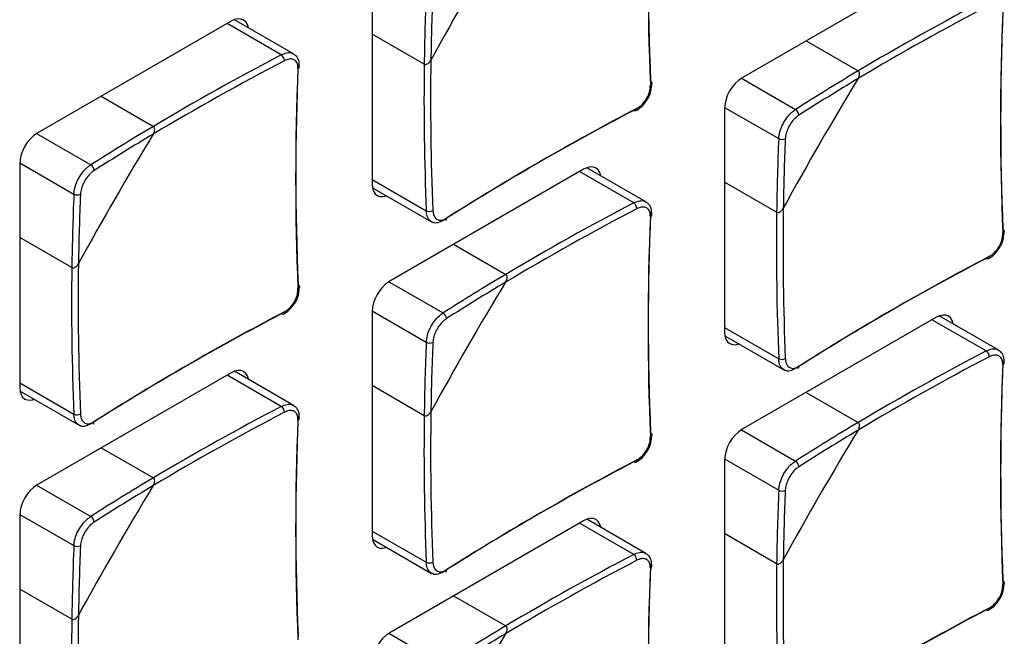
# Model space of a CAD drawing. Header units: millimetres. Extents: x 7146 to 9108, y -1574 to -663.
# Tile 278 of 289: x 8704 to 8747, y -1066 to -1039. Entities that reach past the tile are written whole.
import ezdxf

# ---------------------------------------------------------------- set-up
doc = ezdxf.new("R2010")
doc.units = ezdxf.units.MM
doc.header["$LTSCALE"] = 3

msp = doc.modelspace()

# ---------------------------------------------------------------- linework, layer by layer
at = {"linetype": 'Continuous', "lineweight": 30}
for p, q in [((8719.249, -1036.032), (8719.249, -1045.913)), ((8744.139, -1036.28), (8735.583, -1041.219)), ((8713.026, -1038.726), (8704.47, -1043.666)), ((8715.778, -1040.164), (8713.17, -1038.659)), ((8715.241, -1040.209), (8712.849, -1038.828)), ((8721.549, -1040.619), (8719.249, -1039.291)), ((8738.405, -1039.59), (8740.705, -1040.918)), ((8735.548, -1041.24), (8737.939, -1042.62)), ((8707.292, -1042.037), (8709.592, -1043.365)), ((8734.805, -1042.566), (8734.805, -1052.446)), ((8734.806, -1042.526), (8737.197, -1043.906)), ((8704.436, -1043.687), (8706.827, -1045.067)), ((8703.692, -1045.013), (8703.692, -1054.893)), ((8703.693, -1044.973), (8706.084, -1046.353)), ((8728.583, -1045.26), (8720.027, -1050.199)), ((8731.334, -1046.698), (8728.727, -1045.193)), ((8730.798, -1046.743), (8728.406, -1045.362)), ((8719.249, -1045.708), (8721.641, -1047.089)), ((8719.262, -1046.071), (8721.87, -1047.577)), ((8737.105, -1047.152), (8734.805, -1045.825)), ((8705.993, -1049.599), (8703.692, -1048.271)), ((8722.848, -1048.571), (8725.149, -1049.898)), ((8719.992, -1050.22), (8722.383, -1051.601)), ((8719.249, -1051.547), (8719.249, -1061.427)), ((8719.25, -1051.506), (8721.641, -1052.887)), ((8746.89, -1053.232), (8744.283, -1051.726)), ((8744.139, -1051.794), (8735.583, -1056.733)), ((8746.354, -1053.277), (8743.962, -1051.896)), ((8734.805, -1052.242), (8737.197, -1053.623)), ((8734.819, -1052.605), (8737.426, -1054.11)), ((8713.026, -1054.241), (8704.47, -1059.18)), ((8715.241, -1055.724), (8712.849, -1054.343)), ((8715.778, -1055.678), (8713.17, -1054.173)), ((8703.692, -1054.689), (8706.084, -1056.07)), ((8721.549, -1056.133), (8719.249, -1054.805)), ((8703.706, -1055.052), (8706.313, -1056.557)), ((8738.405, -1055.104), (8740.705, -1056.432)), ((8735.548, -1056.754), (8737.939, -1058.134)), ((8707.292, -1057.551), (8709.592, -1058.879)), ((8734.805, -1058.08), (8734.805, -1067.961)), ((8734.806, -1058.04), (8737.197, -1059.42)), ((8704.436, -1059.201), (8706.827, -1060.581)), ((8703.692, -1060.527), (8703.692, -1070.407)), ((8703.693, -1060.487), (8706.084, -1061.867)), ((8728.583, -1060.774), (8720.027, -1065.714)), ((8730.798, -1062.257), (8728.406, -1060.877)), ((8731.334, -1062.212), (8728.727, -1060.707)), ((8719.249, -1061.223), (8721.641, -1062.603)), ((8737.105, -1062.667), (8734.805, -1061.339)), ((8719.262, -1061.586), (8721.87, -1063.091)), ((8705.993, -1065.113), (8703.692, -1063.786)), ((8722.848, -1064.085), (8725.149, -1065.413)), ((8719.992, -1065.735), (8722.383, -1067.115))]:
    msp.add_line(p, q, dxfattribs=at)
at = {"linetype": 'Continuous', "lineweight": 30, "flags": 128}
for points in [[(8713.791, -1039.017), (8713.789, -1039.009), (8713.745, -1038.866), (8713.673, -1038.752), (8713.576, -1038.672), (8713.458, -1038.628), (8713.324, -1038.623), (8713.178, -1038.656), (8713.026, -1038.726)], [(8731.54, -1041.374), (8731.566, -1041.391), (8731.584, -1041.41), (8731.595, -1041.431), (8731.598, -1041.453), (8731.593, -1041.476), (8731.58, -1041.497), (8731.559, -1041.517), (8731.532, -1041.534)], [(8730.932, -1042.573), (8730.931, -1042.606), (8730.924, -1042.633), (8730.912, -1042.656), (8730.895, -1042.671), (8730.875, -1042.68), (8730.851, -1042.681), (8730.825, -1042.674), (8730.798, -1042.66)], [(8729.347, -1045.55), (8729.345, -1045.543), (8729.301, -1045.4), (8729.229, -1045.286), (8729.133, -1045.206), (8729.015, -1045.162), (8728.88, -1045.157), (8728.734, -1045.19), (8728.583, -1045.26)], [(8719.249, -1045.913), (8719.264, -1046.079), (8719.308, -1046.222), (8719.38, -1046.336), (8719.477, -1046.416), (8719.594, -1046.46), (8719.729, -1046.465), (8719.875, -1046.432), (8719.882, -1046.429)], [(8747.096, -1047.908), (8747.122, -1047.925), (8747.141, -1047.944), (8747.152, -1047.965), (8747.155, -1047.987), (8747.15, -1048.009), (8747.136, -1048.031), (8747.116, -1048.051), (8747.088, -1048.068)], [(8746.488, -1049.107), (8746.487, -1049.139), (8746.48, -1049.167), (8746.468, -1049.189), (8746.452, -1049.205), (8746.431, -1049.214), (8746.407, -1049.215), (8746.381, -1049.208), (8746.354, -1049.194)], [(8715.984, -1050.355), (8716.009, -1050.371), (8716.028, -1050.391), (8716.039, -1050.412), (8716.042, -1050.434), (8716.037, -1050.456), (8716.024, -1050.478), (8716.003, -1050.497), (8715.976, -1050.514)], [(8715.375, -1051.554), (8715.374, -1051.586), (8715.367, -1051.614), (8715.356, -1051.636), (8715.339, -1051.652), (8715.318, -1051.66), (8715.294, -1051.661), (8715.268, -1051.655), (8715.241, -1051.641)], [(8744.903, -1052.084), (8744.902, -1052.077), (8744.858, -1051.934), (8744.786, -1051.82), (8744.689, -1051.74), (8744.571, -1051.696), (8744.437, -1051.69), (8744.291, -1051.724), (8744.139, -1051.794)], [(8734.805, -1052.446), (8734.82, -1052.613), (8734.864, -1052.756), (8734.936, -1052.87), (8735.033, -1052.95), (8735.151, -1052.994), (8735.285, -1052.999), (8735.431, -1052.966), (8735.439, -1052.963)], [(8713.791, -1054.531), (8713.789, -1054.523), (8713.745, -1054.38), (8713.673, -1054.266), (8713.576, -1054.186), (8713.458, -1054.143), (8713.324, -1054.137), (8713.178, -1054.17), (8713.026, -1054.241)], [(8703.692, -1054.893), (8703.707, -1055.06), (8703.752, -1055.203), (8703.823, -1055.316), (8703.92, -1055.397), (8704.038, -1055.44), (8704.173, -1055.446), (8704.318, -1055.413), (8704.326, -1055.41)], [(8731.54, -1056.889), (8731.566, -1056.905), (8731.584, -1056.924), (8731.595, -1056.945), (8731.598, -1056.968), (8731.593, -1056.99), (8731.58, -1057.011), (8731.559, -1057.031), (8731.532, -1057.048)], [(8730.932, -1058.088), (8730.931, -1058.12), (8730.924, -1058.148), (8730.912, -1058.17), (8730.895, -1058.186), (8730.875, -1058.194), (8730.851, -1058.195), (8730.825, -1058.188), (8730.798, -1058.175)], [(8729.347, -1061.065), (8729.345, -1061.057), (8729.301, -1060.914), (8729.229, -1060.8), (8729.133, -1060.72), (8729.015, -1060.676), (8728.88, -1060.671), (8728.734, -1060.704), (8728.583, -1060.774)], [(8719.249, -1061.427), (8719.264, -1061.593), (8719.308, -1061.736), (8719.38, -1061.85), (8719.477, -1061.93), (8719.594, -1061.974), (8719.729, -1061.979), (8719.875, -1061.946), (8719.882, -1061.944)], [(8747.096, -1063.422), (8747.122, -1063.439), (8747.141, -1063.458), (8747.152, -1063.479), (8747.155, -1063.501), (8747.15, -1063.524), (8747.136, -1063.545), (8747.116, -1063.565), (8747.088, -1063.582)], [(8746.488, -1064.621), (8746.487, -1064.654), (8746.48, -1064.682), (8746.468, -1064.704), (8746.452, -1064.719), (8746.431, -1064.728), (8746.407, -1064.729), (8746.381, -1064.722), (8746.354, -1064.708)]]:
    msp.add_lwpolyline(points, dxfattribs=at)
at = {"linetype": 'Continuous', "lineweight": 30}
for centre, radius, start, end in [((8847.114, -1036.516), 115.676, 177.59286, 182.40714), ((8846.921, -1036.683), 115.491, 177.59292, 182.40708), ((8853.45, -1112.616), 150.099, 148.73984, 151.26016), ((8831.708, -1042.101), 110.169, 177.54023, 179.22929), ((8831.615, -1042.09), 109.785, 177.53902, 179.1407), ((8801.326, -1142.811), 118.562, 117.62308, 120.75044), ((8801.281, -1142.735), 118.184, 117.62124, 120.83758), ((8862.67, -1043.05), 115.676, 177.59286, 182.40714), ((8862.477, -1043.217), 115.491, 177.59292, 182.40708), ((8770.168, -1145.182), 118.184, 117.62124, 120.83758), ((8770.213, -1145.257), 118.562, 117.62308, 120.75044), ((8715.057, -1040.469), 0.319, 0.3703, 54.6426), ((8840.022, -1042.176), 118.193, 179.15972, 182.37608), ((8831.364, -1045.664), 115.491, 177.59292, 182.40708), ((8831.558, -1045.496), 115.676, 177.59286, 182.40714), ((8715.935, -1040.713), 0.109, 291.9784, 350.6139), ((8840.109, -1042.177), 118.57, 179.24686, 182.37425), ((8797.059, -1135.572), 110.16, 120.76803, 122.45709), ((8736.494, -1042.643), 1.69, 122.6054, 177.3948), ((8869.007, -1119.149), 150.099, 148.73984, 151.26016), ((8797.001, -1135.495), 109.774, 120.85661, 122.45831), ((8784.368, -1145.174), 115.667, 117.59017, 122.40445), ((8784.416, -1144.922), 115.481, 117.59023, 122.4044), ((8737.795, -1042.874), 0.292, 0.849, 60.4031), ((8765.946, -1138.019), 110.16, 120.76803, 122.45709), ((8705.381, -1045.09), 1.691, 122.606, 177.3938), ((8837.894, -1121.596), 150.099, 148.73984, 151.26016), ((8765.889, -1137.942), 109.774, 120.85661, 122.45831), ((8847.264, -1048.634), 110.169, 177.54023, 179.2293), ((8737.345, -1043.654), 0.292, 239.5975, 299.1511), ((8847.172, -1048.623), 109.786, 177.53903, 179.1407), ((8706.682, -1045.321), 0.292, 0.8479, 60.4054), ((8816.152, -1051.081), 110.169, 177.54023, 179.22929), ((8706.232, -1046.101), 0.292, 239.5975, 299.1487), ((8816.059, -1051.07), 109.785, 177.53902, 179.1407), ((8785.725, -1151.716), 118.184, 117.62124, 120.83758), ((8785.769, -1151.791), 118.562, 117.62308, 120.75044), ((8730.613, -1047.003), 0.319, 0.3713, 54.6405), ((8855.578, -1048.71), 118.192, 179.15972, 182.37608), ((8721.773, -1046.8), 0.319, 245.3606, 299.624), ((8722.432, -1047.441), 0.101, 305.7036, 10.3863), ((8846.921, -1052.198), 115.491, 177.59292, 182.40708), ((8847.114, -1052.03), 115.676, 177.59286, 182.40714), ((8731.491, -1047.247), 0.109, 291.9723, 350.616), ((8855.665, -1048.711), 118.57, 179.24686, 182.37425), ((8799.973, -1151.456), 115.481, 117.59023, 122.4044), ((8824.553, -1051.158), 118.57, 179.24686, 182.37425), ((8824.465, -1051.157), 118.193, 179.15972, 182.37608), ((8799.924, -1151.708), 115.667, 117.59017, 122.40445), ((8781.502, -1144.553), 110.16, 120.76803, 122.45709), ((8720.937, -1051.623), 1.69, 122.6054, 177.3948), ((8853.45, -1128.13), 150.099, 148.73984, 151.26016), ((8781.445, -1144.476), 109.774, 120.85661, 122.45831), ((8768.812, -1154.154), 115.667, 117.59017, 122.40445), ((8768.86, -1153.903), 115.481, 117.59023, 122.4044), ((8722.239, -1051.855), 0.292, 0.849, 60.4031), ((8831.708, -1057.615), 110.169, 177.54023, 179.2293), ((8721.788, -1052.635), 0.292, 239.5975, 299.1511), ((8831.616, -1057.604), 109.786, 177.53903, 179.1407), ((8801.326, -1158.325), 118.562, 117.62308, 120.75044), ((8746.17, -1053.537), 0.319, 0.3713, 54.6405), ((8737.33, -1053.333), 0.319, 245.359, 299.628), ((8737.988, -1053.975), 0.101, 305.7036, 10.3863), ((8801.281, -1158.249), 118.184, 117.62124, 120.83758), ((8862.477, -1058.732), 115.491, 177.59292, 182.40708), ((8862.67, -1058.564), 115.676, 177.59286, 182.40714), ((8747.048, -1053.78), 0.109, 291.9723, 350.616), ((8706.217, -1055.78), 0.319, 245.3606, 299.624), ((8770.168, -1160.696), 118.184, 117.62124, 120.83758), ((8770.213, -1160.772), 118.562, 117.62308, 120.75044), ((8715.057, -1055.983), 0.319, 0.3713, 54.6405), ((8840.109, -1057.692), 118.57, 179.24686, 182.37425), ((8840.022, -1057.691), 118.192, 179.15972, 182.37608), ((8706.875, -1056.422), 0.101, 305.7036, 10.3863), ((8831.364, -1061.178), 115.491, 177.59292, 182.40708), ((8831.558, -1061.011), 115.676, 177.59286, 182.40714), ((8715.935, -1056.227), 0.109, 291.9723, 350.616), ((8797.059, -1151.087), 110.16, 120.76803, 122.45709), ((8736.494, -1058.157), 1.69, 122.6054, 177.3948), ((8869.007, -1134.664), 150.099, 148.73984, 151.26016), ((8797.001, -1151.01), 109.774, 120.85661, 122.45831), ((8784.368, -1160.688), 115.667, 117.59017, 122.40445), ((8784.416, -1160.437), 115.481, 117.59023, 122.4044), ((8737.795, -1058.389), 0.292, 0.849, 60.4031), ((8765.946, -1153.533), 110.16, 120.76803, 122.45709), ((8705.381, -1060.604), 1.691, 122.606, 177.3938), ((8837.894, -1137.11), 150.099, 148.73984, 151.26016), ((8765.889, -1153.456), 109.774, 120.85661, 122.45831), ((8847.265, -1064.149), 110.169, 177.54023, 179.22929), ((8737.345, -1059.168), 0.292, 239.5995, 299.1491), ((8847.172, -1064.138), 109.786, 177.53903, 179.1407), ((8706.682, -1060.835), 0.292, 0.849, 60.4031), ((8816.152, -1066.595), 110.169, 177.54023, 179.2293), ((8706.232, -1061.615), 0.292, 239.5975, 299.1511), ((8816.06, -1066.584), 109.786, 177.53903, 179.1407), ((8721.773, -1062.314), 0.319, 245.359, 299.628), ((8785.725, -1167.23), 118.184, 117.62124, 120.83758), ((8785.769, -1167.305), 118.562, 117.62308, 120.75044), ((8730.613, -1062.517), 0.319, 0.3713, 54.6405), ((8855.578, -1064.225), 118.192, 179.15972, 182.37608), ((8722.432, -1062.956), 0.101, 305.7036, 10.3863), ((8846.921, -1067.712), 115.491, 177.59292, 182.40708), ((8847.114, -1067.544), 115.676, 177.59286, 182.40714), ((8731.491, -1062.761), 0.109, 291.9723, 350.616), ((8855.666, -1064.225), 118.571, 179.24686, 182.37424), ((8799.924, -1167.222), 115.667, 117.59017, 122.40445), ((8799.973, -1166.97), 115.481, 117.59023, 122.4044), ((8824.553, -1066.672), 118.57, 179.24686, 182.37425), ((8824.465, -1066.671), 118.192, 179.15972, 182.37608), ((8781.502, -1160.067), 110.16, 120.76803, 122.45709), ((8720.937, -1067.138), 1.69, 122.6054, 177.3948), ((8853.45, -1143.644), 150.099, 148.73984, 151.26016), ((8781.445, -1159.99), 109.774, 120.85661, 122.45831)]:
    msp.add_arc(centre, radius, start, end, dxfattribs=at)
for points, knots in [([(8715.241, -1040.209), (8715.327, -1040.174), (8715.498, -1040.102), (8715.683, -1040.104), (8715.753, -1040.161), (8715.771, -1040.175)], [0, 0, 0, 0, 0.429458, 0.859029, 1, 1, 1, 1]), ([(8715.976, -1040.813), (8715.975, -1040.765), (8715.972, -1040.643), (8715.905, -1040.493), (8715.77, -1040.396), (8715.586, -1040.378), (8715.446, -1040.437), (8715.375, -1040.467)], [0, 0, 0, 0, 0.14265, 0.356765, 0.570998, 0.785507, 1, 1, 1, 1]), ([(8716.037, -1040.73), (8716.034, -1040.637), (8716.029, -1040.455), (8715.921, -1040.256), (8715.81, -1040.196), (8715.771, -1040.175)], [0, 0, 0, 0, 0.406446, 0.790553, 1, 1, 1, 1]), ([(8721.549, -1040.619), (8721.558, -1040.623), (8721.58, -1040.633), (8721.626, -1040.633), (8721.689, -1040.611), (8721.765, -1040.554), (8721.816, -1040.49), (8721.839, -1040.448), (8721.842, -1040.443)], [0, 0, 0, 0, 0.0924066, 0.221887, 0.3963368, 0.6380005, 0.9565171, 1, 1, 1, 1]), ([(8721.549, -1040.619), (8721.558, -1040.623), (8721.58, -1040.633), (8721.626, -1040.633), (8721.689, -1040.611), (8721.765, -1040.554), (8721.816, -1040.49), (8721.839, -1040.448), (8721.842, -1040.443)], [0, 0, 0, 0, 0.0924066, 0.221887, 0.3963368, 0.6380005, 0.9565171, 1, 1, 1, 1]), ([(8740.699, -1041.259), (8740.719, -1041.22), (8740.754, -1041.151), (8740.768, -1041.053), (8740.758, -1040.986), (8740.736, -1040.941), (8740.714, -1040.925), (8740.705, -1040.918)], [0, 0, 0, 0, 0.332482, 0.576138, 0.752668, 0.891501, 1, 1, 1, 1]), ([(8740.699, -1041.259), (8740.719, -1041.22), (8740.754, -1041.151), (8740.768, -1041.053), (8740.758, -1040.986), (8740.736, -1040.941), (8740.714, -1040.925), (8740.705, -1040.918)], [0, 0, 0, 0, 0.332482, 0.576138, 0.752668, 0.891501, 1, 1, 1, 1]), ([(8730.932, -1042.573), (8730.978, -1042.545), (8731.095, -1042.475), (8731.269, -1042.297), (8731.421, -1042.053), (8731.521, -1041.784), (8731.528, -1041.617), (8731.532, -1041.534)], [0, 0, 0, 0, 0.142651, 0.356759, 0.570993, 0.785506, 1, 1, 1, 1]), ([(8731.373, -1042.206), (8731.38, -1042.197), (8731.469, -1042.087), (8731.572, -1041.811), (8731.589, -1041.569), (8731.598, -1041.448)], [0, 0, 0, 0, 0.04005, 0.520058, 1, 1, 1, 1]), ([(8730.889, -1042.669), (8730.979, -1042.615), (8731.165, -1042.504), (8731.302, -1042.307), (8731.373, -1042.206)], [0, 0, 0, 0, 0.486115, 1, 1, 1, 1]), ([(8737.197, -1043.906), (8737.208, -1043.807), (8737.23, -1043.608), (8737.362, -1043.28), (8737.549, -1042.977), (8737.753, -1042.751), (8737.886, -1042.657), (8737.939, -1042.62)], [0, 0, 0, 0, 0.214469, 0.428994, 0.643259, 0.857372, 1, 1, 1, 1]), ([(8738.087, -1042.87), (8738.045, -1042.9), (8737.938, -1042.976), (8737.774, -1043.16), (8737.623, -1043.405), (8737.516, -1043.67), (8737.497, -1043.829), (8737.487, -1043.909)], [0, 0, 0, 0, 0.142651, 0.356769, 0.570994, 0.785506, 1, 1, 1, 1]), ([(8709.587, -1043.706), (8709.607, -1043.667), (8709.642, -1043.598), (8709.655, -1043.5), (8709.646, -1043.432), (8709.623, -1043.388), (8709.602, -1043.372), (8709.592, -1043.365)], [0, 0, 0, 0, 0.3324863, 0.5761333, 0.7526654, 0.8914998, 1, 1, 1, 1]), ([(8709.587, -1043.706), (8709.607, -1043.667), (8709.642, -1043.598), (8709.655, -1043.5), (8709.646, -1043.432), (8709.623, -1043.388), (8709.602, -1043.372), (8709.592, -1043.365)], [0, 0, 0, 0, 0.3324863, 0.5761333, 0.7526654, 0.8914998, 1, 1, 1, 1]), ([(8706.084, -1046.353), (8706.095, -1046.254), (8706.118, -1046.055), (8706.249, -1045.727), (8706.436, -1045.424), (8706.64, -1045.197), (8706.773, -1045.104), (8706.827, -1045.067)], [0, 0, 0, 0, 0.214469, 0.428995, 0.643259, 0.857373, 1, 1, 1, 1]), ([(8706.975, -1045.317), (8706.932, -1045.347), (8706.825, -1045.423), (8706.661, -1045.607), (8706.51, -1045.851), (8706.403, -1046.116), (8706.384, -1046.276), (8706.375, -1046.356)], [0, 0, 0, 0, 0.1426501, 0.356767, 0.5709909, 0.7855017, 1, 1, 1, 1]), ([(8730.798, -1046.743), (8730.883, -1046.707), (8731.054, -1046.636), (8731.24, -1046.638), (8731.31, -1046.695), (8731.327, -1046.709)], [0, 0, 0, 0, 0.429459, 0.859035, 1, 1, 1, 1]), ([(8731.532, -1047.347), (8731.531, -1047.299), (8731.529, -1047.177), (8731.461, -1047.026), (8731.326, -1046.93), (8731.143, -1046.912), (8731.002, -1046.971), (8730.932, -1047.001)], [0, 0, 0, 0, 0.142651, 0.356762, 0.570996, 0.785505, 1, 1, 1, 1]), ([(8731.593, -1047.264), (8731.591, -1047.17), (8731.586, -1046.988), (8731.478, -1046.789), (8731.366, -1046.73), (8731.327, -1046.709)], [0, 0, 0, 0, 0.406446, 0.790553, 1, 1, 1, 1]), ([(8737.105, -1047.152), (8737.115, -1047.157), (8737.137, -1047.167), (8737.182, -1047.167), (8737.245, -1047.145), (8737.322, -1047.088), (8737.372, -1047.024), (8737.395, -1046.982), (8737.398, -1046.977)], [0, 0, 0, 0, 0.0924069, 0.2218932, 0.3963346, 0.6379992, 0.9565169, 1, 1, 1, 1]), ([(8737.105, -1047.152), (8737.115, -1047.157), (8737.137, -1047.167), (8737.182, -1047.167), (8737.245, -1047.145), (8737.322, -1047.088), (8737.372, -1047.024), (8737.395, -1046.982), (8737.398, -1046.977)], [0, 0, 0, 0, 0.0924069, 0.2218932, 0.3963346, 0.6379992, 0.9565169, 1, 1, 1, 1]), ([(8721.876, -1047.565), (8721.837, -1047.542), (8721.738, -1047.485), (8721.661, -1047.308), (8721.646, -1047.152), (8721.641, -1047.089)], [0, 0, 0, 0, 0.285628, 0.714391, 1, 1, 1, 1]), ([(8721.931, -1047.077), (8721.936, -1047.128), (8721.948, -1047.255), (8722.025, -1047.411), (8722.162, -1047.509), (8722.338, -1047.522), (8722.467, -1047.456), (8722.531, -1047.423)], [0, 0, 0, 0, 0.142651, 0.356762, 0.570996, 0.785505, 1, 1, 1, 1]), ([(8722.383, -1047.518), (8722.303, -1047.557), (8722.144, -1047.635), (8721.965, -1047.638), (8721.894, -1047.579), (8721.876, -1047.565)], [0, 0, 0, 0, 0.428406, 0.85693, 1, 1, 1, 1]), ([(8746.488, -1049.107), (8746.535, -1049.079), (8746.652, -1049.009), (8746.825, -1048.831), (8746.978, -1048.587), (8747.077, -1048.318), (8747.085, -1048.151), (8747.088, -1048.068)], [0, 0, 0, 0, 0.14265, 0.356757, 0.57099, 0.785501, 1, 1, 1, 1]), ([(8746.929, -1048.74), (8746.936, -1048.731), (8747.026, -1048.621), (8747.128, -1048.345), (8747.145, -1048.103), (8747.154, -1047.982)], [0, 0, 0, 0, 0.04005, 0.520058, 1, 1, 1, 1]), ([(8746.446, -1049.203), (8746.536, -1049.149), (8746.721, -1049.038), (8746.859, -1048.841), (8746.929, -1048.74)], [0, 0, 0, 0, 0.486115, 1, 1, 1, 1]), ([(8705.993, -1049.599), (8706.002, -1049.603), (8706.024, -1049.613), (8706.07, -1049.613), (8706.133, -1049.591), (8706.209, -1049.534), (8706.259, -1049.47), (8706.283, -1049.429), (8706.286, -1049.424)], [0, 0, 0, 0, 0.0924066, 0.221887, 0.3963368, 0.6380005, 0.9565171, 1, 1, 1, 1]), ([(8705.993, -1049.599), (8706.002, -1049.603), (8706.024, -1049.613), (8706.07, -1049.613), (8706.133, -1049.591), (8706.209, -1049.534), (8706.259, -1049.47), (8706.283, -1049.429), (8706.286, -1049.424)], [0, 0, 0, 0, 0.0924066, 0.221887, 0.3963368, 0.6380005, 0.9565171, 1, 1, 1, 1]), ([(8725.143, -1050.24), (8725.163, -1050.2), (8725.198, -1050.132), (8725.212, -1050.034), (8725.202, -1049.966), (8725.18, -1049.922), (8725.158, -1049.905), (8725.149, -1049.898)], [0, 0, 0, 0, 0.332482, 0.576138, 0.752668, 0.891501, 1, 1, 1, 1]), ([(8725.143, -1050.24), (8725.163, -1050.2), (8725.198, -1050.132), (8725.212, -1050.034), (8725.202, -1049.966), (8725.18, -1049.922), (8725.158, -1049.905), (8725.149, -1049.898)], [0, 0, 0, 0, 0.332482, 0.576138, 0.752668, 0.891501, 1, 1, 1, 1]), ([(8715.816, -1051.186), (8715.823, -1051.178), (8715.913, -1051.067), (8716.016, -1050.792), (8716.033, -1050.55), (8716.041, -1050.429)], [0, 0, 0, 0, 0.04005, 0.520058, 1, 1, 1, 1]), ([(8715.375, -1051.554), (8715.422, -1051.526), (8715.539, -1051.456), (8715.712, -1051.278), (8715.865, -1051.034), (8715.965, -1050.764), (8715.972, -1050.598), (8715.976, -1050.514)], [0, 0, 0, 0, 0.142651, 0.356759, 0.570993, 0.785506, 1, 1, 1, 1]), ([(8715.333, -1051.65), (8715.423, -1051.596), (8715.609, -1051.484), (8715.746, -1051.288), (8715.816, -1051.186)], [0, 0, 0, 0, 0.486115, 1, 1, 1, 1]), ([(8721.641, -1052.887), (8721.652, -1052.787), (8721.674, -1052.589), (8721.805, -1052.26), (8721.993, -1051.958), (8722.197, -1051.731), (8722.33, -1051.638), (8722.383, -1051.601)], [0, 0, 0, 0, 0.214469, 0.428994, 0.643259, 0.857372, 1, 1, 1, 1]), ([(8722.531, -1051.85), (8722.488, -1051.881), (8722.382, -1051.957), (8722.218, -1052.14), (8722.066, -1052.385), (8721.96, -1052.65), (8721.94, -1052.81), (8721.931, -1052.89)], [0, 0, 0, 0, 0.142651, 0.356769, 0.570994, 0.785506, 1, 1, 1, 1]), ([(8746.354, -1053.277), (8746.439, -1053.241), (8746.61, -1053.17), (8746.796, -1053.171), (8746.866, -1053.228), (8746.883, -1053.243)], [0, 0, 0, 0, 0.429459, 0.859035, 1, 1, 1, 1]), ([(8747.088, -1053.881), (8747.087, -1053.832), (8747.085, -1053.711), (8747.017, -1053.56), (8746.883, -1053.463), (8746.699, -1053.446), (8746.558, -1053.505), (8746.488, -1053.535)], [0, 0, 0, 0, 0.142651, 0.356766, 0.570996, 0.785506, 1, 1, 1, 1]), ([(8747.15, -1053.798), (8747.147, -1053.704), (8747.142, -1053.522), (8747.034, -1053.323), (8746.923, -1053.264), (8746.883, -1053.243)], [0, 0, 0, 0, 0.406446, 0.790553, 1, 1, 1, 1]), ([(8737.432, -1054.099), (8737.393, -1054.076), (8737.295, -1054.019), (8737.218, -1053.842), (8737.203, -1053.685), (8737.197, -1053.623)], [0, 0, 0, 0, 0.285628, 0.714391, 1, 1, 1, 1]), ([(8737.487, -1053.61), (8737.492, -1053.661), (8737.505, -1053.789), (8737.582, -1053.945), (8737.718, -1054.042), (8737.894, -1054.056), (8738.023, -1053.99), (8738.087, -1053.957)], [0, 0, 0, 0, 0.14265, 0.356765, 0.570998, 0.785507, 1, 1, 1, 1]), ([(8737.939, -1054.052), (8737.86, -1054.091), (8737.7, -1054.169), (8737.522, -1054.171), (8737.45, -1054.113), (8737.432, -1054.099)], [0, 0, 0, 0, 0.428406, 0.85693, 1, 1, 1, 1]), ([(8715.241, -1055.724), (8715.327, -1055.688), (8715.498, -1055.616), (8715.683, -1055.618), (8715.753, -1055.675), (8715.771, -1055.689)], [0, 0, 0, 0, 0.429459, 0.859035, 1, 1, 1, 1]), ([(8716.037, -1056.244), (8716.034, -1056.151), (8716.029, -1055.969), (8715.921, -1055.77), (8715.81, -1055.71), (8715.771, -1055.689)], [0, 0, 0, 0, 0.406446, 0.790553, 1, 1, 1, 1]), ([(8706.319, -1056.545), (8706.28, -1056.523), (8706.182, -1056.466), (8706.105, -1056.288), (8706.09, -1056.132), (8706.084, -1056.07)], [0, 0, 0, 0, 0.285628, 0.714391, 1, 1, 1, 1]), ([(8706.375, -1056.057), (8706.38, -1056.108), (8706.392, -1056.236), (8706.469, -1056.392), (8706.605, -1056.489), (8706.781, -1056.502), (8706.91, -1056.437), (8706.975, -1056.404)], [0, 0, 0, 0, 0.142651, 0.356762, 0.570996, 0.785505, 1, 1, 1, 1]), ([(8715.976, -1056.328), (8715.975, -1056.279), (8715.972, -1056.157), (8715.905, -1056.007), (8715.77, -1055.91), (8715.586, -1055.893), (8715.446, -1055.952), (8715.375, -1055.981)], [0, 0, 0, 0, 0.142651, 0.356762, 0.570996, 0.785505, 1, 1, 1, 1]), ([(8721.549, -1056.133), (8721.558, -1056.137), (8721.58, -1056.147), (8721.626, -1056.147), (8721.689, -1056.125), (8721.765, -1056.068), (8721.816, -1056.004), (8721.839, -1055.962), (8721.842, -1055.957)], [0, 0, 0, 0, 0.0924069, 0.2218932, 0.3963346, 0.6379992, 0.9565169, 1, 1, 1, 1]), ([(8721.549, -1056.133), (8721.558, -1056.137), (8721.58, -1056.147), (8721.626, -1056.147), (8721.689, -1056.125), (8721.765, -1056.068), (8721.816, -1056.004), (8721.839, -1055.962), (8721.842, -1055.957)], [0, 0, 0, 0, 0.0924069, 0.2218932, 0.3963346, 0.6379992, 0.9565169, 1, 1, 1, 1]), ([(8706.827, -1056.498), (8706.747, -1056.537), (8706.588, -1056.616), (8706.409, -1056.618), (8706.337, -1056.56), (8706.319, -1056.545)], [0, 0, 0, 0, 0.428406, 0.85693, 1, 1, 1, 1]), ([(8740.699, -1056.774), (8740.719, -1056.734), (8740.754, -1056.666), (8740.768, -1056.568), (8740.758, -1056.5), (8740.736, -1056.455), (8740.714, -1056.439), (8740.705, -1056.432)], [0, 0, 0, 0, 0.332495, 0.576139, 0.752669, 0.891501, 1, 1, 1, 1]), ([(8740.699, -1056.774), (8740.719, -1056.734), (8740.754, -1056.666), (8740.768, -1056.568), (8740.758, -1056.5), (8740.736, -1056.455), (8740.714, -1056.439), (8740.705, -1056.432)], [0, 0, 0, 0, 0.332495, 0.576139, 0.752669, 0.891501, 1, 1, 1, 1]), ([(8731.373, -1057.72), (8731.38, -1057.712), (8731.469, -1057.601), (8731.572, -1057.325), (8731.589, -1057.083), (8731.598, -1056.962)], [0, 0, 0, 0, 0.04005, 0.520058, 1, 1, 1, 1]), ([(8730.932, -1058.088), (8730.978, -1058.06), (8731.095, -1057.989), (8731.269, -1057.811), (8731.421, -1057.567), (8731.521, -1057.298), (8731.528, -1057.132), (8731.532, -1057.048)], [0, 0, 0, 0, 0.14265, 0.356757, 0.57099, 0.785501, 1, 1, 1, 1]), ([(8730.889, -1058.183), (8730.979, -1058.129), (8731.165, -1058.018), (8731.302, -1057.821), (8731.373, -1057.72)], [0, 0, 0, 0, 0.486115, 1, 1, 1, 1]), ([(8737.197, -1059.42), (8737.208, -1059.321), (8737.23, -1059.123), (8737.362, -1058.794), (8737.549, -1058.491), (8737.753, -1058.265), (8737.886, -1058.172), (8737.939, -1058.134)], [0, 0, 0, 0, 0.214469, 0.428994, 0.643259, 0.857372, 1, 1, 1, 1]), ([(8738.087, -1058.384), (8738.045, -1058.415), (8737.938, -1058.491), (8737.774, -1058.674), (8737.623, -1058.919), (8737.516, -1059.184), (8737.497, -1059.344), (8737.487, -1059.424)], [0, 0, 0, 0, 0.142651, 0.356769, 0.570994, 0.785506, 1, 1, 1, 1]), ([(8709.587, -1059.22), (8709.607, -1059.181), (8709.642, -1059.112), (8709.655, -1059.014), (8709.646, -1058.947), (8709.623, -1058.902), (8709.602, -1058.886), (8709.592, -1058.879)], [0, 0, 0, 0, 0.332482, 0.576138, 0.752668, 0.891501, 1, 1, 1, 1]), ([(8709.587, -1059.22), (8709.607, -1059.181), (8709.642, -1059.112), (8709.655, -1059.014), (8709.646, -1058.947), (8709.623, -1058.902), (8709.602, -1058.886), (8709.592, -1058.879)], [0, 0, 0, 0, 0.332482, 0.576138, 0.752668, 0.891501, 1, 1, 1, 1]), ([(8706.084, -1061.867), (8706.095, -1061.768), (8706.118, -1061.569), (8706.249, -1061.241), (8706.436, -1060.938), (8706.64, -1060.712), (8706.773, -1060.618), (8706.827, -1060.581)], [0, 0, 0, 0, 0.214469, 0.428994, 0.643259, 0.857372, 1, 1, 1, 1]), ([(8706.975, -1060.831), (8706.932, -1060.861), (8706.825, -1060.937), (8706.661, -1061.121), (8706.51, -1061.366), (8706.403, -1061.631), (8706.384, -1061.79), (8706.375, -1061.87)], [0, 0, 0, 0, 0.142651, 0.356769, 0.570994, 0.785506, 1, 1, 1, 1]), ([(8730.798, -1062.257), (8730.883, -1062.222), (8731.054, -1062.15), (8731.24, -1062.152), (8731.31, -1062.209), (8731.327, -1062.223)], [0, 0, 0, 0, 0.429459, 0.859035, 1, 1, 1, 1]), ([(8721.876, -1063.079), (8721.837, -1063.056), (8721.738, -1063), (8721.661, -1062.822), (8721.646, -1062.666), (8721.641, -1062.603)], [0, 0, 0, 0, 0.285628, 0.714391, 1, 1, 1, 1]), ([(8721.931, -1062.591), (8721.936, -1062.642), (8721.948, -1062.769), (8722.025, -1062.925), (8722.162, -1063.023), (8722.338, -1063.036), (8722.467, -1062.97), (8722.531, -1062.937)], [0, 0, 0, 0, 0.14265, 0.356765, 0.570998, 0.785507, 1, 1, 1, 1]), ([(8731.532, -1062.862), (8731.531, -1062.813), (8731.529, -1062.691), (8731.461, -1062.541), (8731.326, -1062.444), (8731.143, -1062.426), (8731.002, -1062.485), (8730.932, -1062.515)], [0, 0, 0, 0, 0.142651, 0.356766, 0.570996, 0.785506, 1, 1, 1, 1]), ([(8731.593, -1062.778), (8731.591, -1062.685), (8731.586, -1062.503), (8731.478, -1062.304), (8731.366, -1062.244), (8731.327, -1062.223)], [0, 0, 0, 0, 0.406446, 0.790553, 1, 1, 1, 1]), ([(8737.105, -1062.667), (8737.115, -1062.671), (8737.137, -1062.681), (8737.182, -1062.681), (8737.245, -1062.659), (8737.322, -1062.602), (8737.372, -1062.538), (8737.395, -1062.496), (8737.398, -1062.491)], [0, 0, 0, 0, 0.0924054, 0.2218919, 0.3963336, 0.6379986, 0.9565169, 1, 1, 1, 1]), ([(8737.105, -1062.667), (8737.115, -1062.671), (8737.137, -1062.681), (8737.182, -1062.681), (8737.245, -1062.659), (8737.322, -1062.602), (8737.372, -1062.538), (8737.395, -1062.496), (8737.398, -1062.491)], [0, 0, 0, 0, 0.0924054, 0.2218919, 0.3963336, 0.6379986, 0.9565169, 1, 1, 1, 1]), ([(8722.383, -1063.032), (8722.303, -1063.071), (8722.144, -1063.149), (8721.965, -1063.152), (8721.894, -1063.094), (8721.876, -1063.079)], [0, 0, 0, 0, 0.428406, 0.85693, 1, 1, 1, 1]), ([(8746.929, -1064.254), (8746.936, -1064.245), (8747.026, -1064.135), (8747.128, -1063.859), (8747.145, -1063.617), (8747.154, -1063.496)], [0, 0, 0, 0, 0.04005, 0.520053, 1, 1, 1, 1]), ([(8746.488, -1064.621), (8746.535, -1064.593), (8746.652, -1064.523), (8746.825, -1064.345), (8746.978, -1064.101), (8747.077, -1063.832), (8747.085, -1063.665), (8747.088, -1063.582)], [0, 0, 0, 0, 0.14265, 0.356757, 0.57099, 0.785501, 1, 1, 1, 1]), ([(8746.446, -1064.717), (8746.536, -1064.663), (8746.721, -1064.552), (8746.859, -1064.355), (8746.929, -1064.254)], [0, 0, 0, 0, 0.486115, 1, 1, 1, 1]), ([(8705.993, -1065.113), (8706.002, -1065.118), (8706.024, -1065.128), (8706.07, -1065.128), (8706.133, -1065.106), (8706.209, -1065.049), (8706.259, -1064.985), (8706.283, -1064.943), (8706.286, -1064.938)], [0, 0, 0, 0, 0.0924069, 0.2218932, 0.3963346, 0.6379992, 0.9565169, 1, 1, 1, 1]), ([(8705.993, -1065.113), (8706.002, -1065.118), (8706.024, -1065.128), (8706.07, -1065.128), (8706.133, -1065.106), (8706.209, -1065.049), (8706.259, -1064.985), (8706.283, -1064.943), (8706.286, -1064.938)], [0, 0, 0, 0, 0.0924069, 0.2218932, 0.3963346, 0.6379992, 0.9565169, 1, 1, 1, 1]), ([(8725.143, -1065.754), (8725.163, -1065.715), (8725.198, -1065.646), (8725.212, -1065.548), (8725.202, -1065.48), (8725.18, -1065.436), (8725.158, -1065.42), (8725.149, -1065.413)], [0, 0, 0, 0, 0.332495, 0.576139, 0.752669, 0.891501, 1, 1, 1, 1]), ([(8725.143, -1065.754), (8725.163, -1065.715), (8725.198, -1065.646), (8725.212, -1065.548), (8725.202, -1065.48), (8725.18, -1065.436), (8725.158, -1065.42), (8725.149, -1065.413)], [0, 0, 0, 0, 0.332495, 0.576139, 0.752669, 0.891501, 1, 1, 1, 1])]:
    msp.add_open_spline(points, degree=3, knots=knots, dxfattribs=at)

doc.saveas('drawing.dxf')
